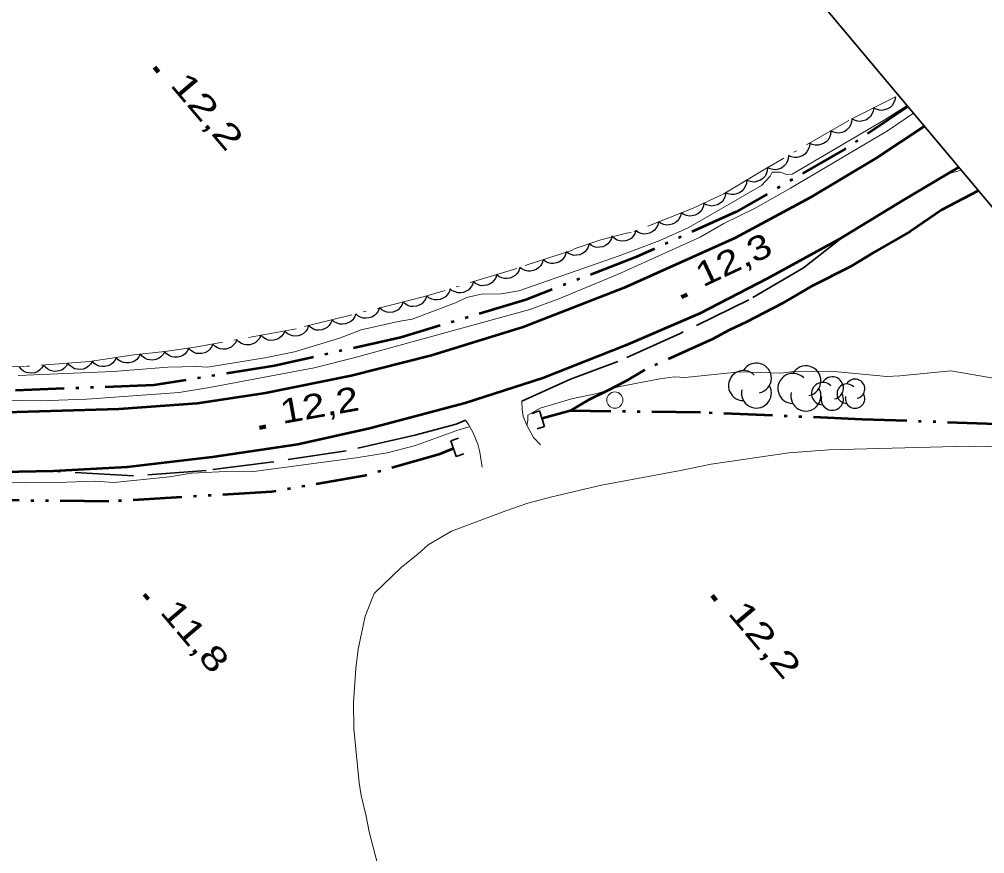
# Model space of a CAD drawing. Extents: x 386081 to 389416, y 5130568 to 5134082.
# Drawn here: x 387446.7 to 387565.5, y 5133752.7 to 5133855.4 of the extents above; entities that cross this region are included whole.
import ezdxf

# ---------------------------------------------------------------- set-up
doc = ezdxf.new("R2010")
doc.units = 0
doc.header["$LTSCALE"] = 1.2
for name, pattern in [('DASH_DOUBLE_DOT', [9.2, 5, -1.2, 0.3, -1.2, 0.3, -1.2]), ('DOT_DASHED', [7.7, 5, -1.2, 0.3, -1.2]), ('LONG_DASHED', [7.5, 6, -1.5]), ('MEDIUM_DASHED', [4.5, 3, -1.5])]:
    doc.linetypes.add(name, pattern=pattern)
for name, color, linetype, lineweight in [('19', 7, 'Continuous', 13), ('2', 7, 'Continuous', 13), ('21', 7, 'LONG_DASHED', 35), ('26', 7, 'Continuous', 35), ('3', 7, 'Continuous', 140), ('36', 7, 'Continuous', 13), ('4', 7, 'DASH_DOUBLE_DOT', 53), ('44', 7, 'Continuous', 25), ('60', 7, 'Continuous', 13)]:
    doc.layers.add(name, color=color, linetype=linetype, lineweight=lineweight)

msp = doc.modelspace()

# ---------------------------------------------------------------- linework, layer by layer
at = {"layer": '19', "linetype": 'MEDIUM_DASHED'}
msp.add_line((387561.06, 5133836.38), (387562.62, 5133836.8), dxfattribs=at)
for points in [[(387510.8, 5133803.01), (387509.96, 5133803.93), (387509.12, 5133805.44), (387508.7, 5133806.51), (387508.56, 5133807.38), (387508.54, 5133808.38)], [(387501.57, 5133806.03), (387501.97, 5133805.51), (387502.53, 5133804.48), (387503.09, 5133803.09), (387503.33, 5133802.13), (387503.64, 5133800.26)]]:
    msp.add_lwpolyline(points, dxfattribs=at)
at = {"layer": '2'}
for points in [[(387376.78, 5133808.38), (387378.43, 5133809.67), (387379.21, 5133809.54), (387382.85, 5133809.3), (387392.02, 5133809.04), (387400.95, 5133809.09), (387413.63, 5133808.84), (387423.8, 5133809), (387431.02, 5133808.74), (387449.22, 5133808.43), (387454.99, 5133808.65), (387466.34, 5133809.44), (387470.07, 5133810.05), (387482.95, 5133812.47), (387488, 5133813.76), (387509.52, 5133819.67), (387513.08, 5133820.99), (387520.28, 5133823.98), (387530.46, 5133828.55), (387533.38, 5133830.25), (387537.24, 5133832.11), (387541.6, 5133834.57), (387553.52, 5133841.65), (387556.73, 5133843.82)], [(387555.94, 5133844.76), (387553.02, 5133842.93), (387541.8, 5133836.3), (387541.11, 5133836.29), (387540.36, 5133836.57), (387539.34, 5133836.55), (387539.08, 5133836.07), (387538.04, 5133834.9), (387528.99, 5133829.72), (387525.51, 5133828.15), (387520.5, 5133826.26), (387508.15, 5133821.94), (387505.99, 5133821.59), (387503.5, 5133821.54), (387501.69, 5133821.12), (387500.36, 5133820.5), (387495.01, 5133818.47), (387493.28, 5133818.2), (387488.76, 5133817.15), (387486.07, 5133816.15), (387480.53, 5133814.47), (387476.9, 5133813.72), (387469.84, 5133812.55), (387468.48, 5133812.65), (387464.93, 5133812.55), (387458.22, 5133812.05), (387446.51, 5133811.54)], [(387586.03, 5133808.94), (387582.8, 5133809.47), (387581.28, 5133809.33), (387577.73, 5133809.37), (387574.43, 5133809.83), (387570.98, 5133810.63), (387567.28, 5133811.09), (387561.34, 5133812.13), (387555.06, 5133811.49), (387553.43, 5133811.43), (387546.52, 5133812.08), (387542, 5133812.02), (387540.38, 5133811.84), (387535.39, 5133812.01), (387528.59, 5133811.28), (387527.35, 5133811.36), (387525.5, 5133811.13), (387520.36, 5133810.16), (387517.78, 5133809.32), (387514.62, 5133808.66), (387510.76, 5133807.53), (387509.25, 5133806.66), (387509.26, 5133806.05), (387509.15, 5133805.39)], [(387502.11, 5133805.25), (387500.39, 5133804.74), (387495.42, 5133802.92), (387491.95, 5133802.05), (387488.11, 5133801.41), (387475.49, 5133799.73), (387472.98, 5133799.76), (387467.84, 5133799.51), (387465.16, 5133799.09), (387458.28, 5133798.4), (387456.01, 5133798.54), (387452.53, 5133798.41), (387442.22, 5133798.34), (387431.56, 5133798.62), (387427.75, 5133799.05), (387423.08, 5133799.21), (387417.35, 5133799.05), (387410.18, 5133799.17), (387392.79, 5133799.76), (387389.24, 5133800.19), (387384.02, 5133801.11)], [(387491.72, 5133747.7), (387489.71, 5133755.39), (387489.34, 5133757.33), (387488.73, 5133759.87), (387488.48, 5133761.45), (387487.85, 5133768.11), (387487.78, 5133771.32), (387488.07, 5133775.5), (387488.36, 5133777.86), (387489.25, 5133781.92), (387490.33, 5133784.71), (387493.69, 5133787.98), (387495.73, 5133789.56), (387496.99, 5133790.71), (387499.88, 5133792.41), (387506.55, 5133794.91), (387509.26, 5133795.82), (387512.21, 5133796.61), (387518.34, 5133798.07), (387528.03, 5133799.84), (387531.82, 5133800.63), (387541.38, 5133802.03), (387546.31, 5133802.4), (387563.45, 5133802.85), (387573.61, 5133802.68)]]:
    msp.add_lwpolyline(points, dxfattribs=at)
at = {"layer": '21', "linetype": 'Continuous', "lineweight": 53}
for points in [[(387558.09, 5133842.2), (387552.15, 5133838.26), (387543.95, 5133833.38), (387534.72, 5133828.44), (387521.1, 5133822.34), (387508.7, 5133817.51), (387497.42, 5133814.01), (387487.53, 5133811.51), (387476.98, 5133809.38), (387468.56, 5133808.09), (387458.9, 5133807.42), (387442.15, 5133806.91), (387426.22, 5133806.99), (387410.3, 5133807.32), (387374.05, 5133808.46), (387357.75, 5133809.07), (387321.99, 5133810.69)], [(387562.3, 5133837.19), (387555.53, 5133833.17), (387547.46, 5133828.24), (387538.77, 5133823.49), (387530.43, 5133819.18), (387521.29, 5133815.22), (387511.11, 5133811.21), (387501.55, 5133808.16), (387489.76, 5133805.03), (387480.96, 5133803.05), (387470.42, 5133801.48), (387459.93, 5133800.26), (387450.86, 5133799.76), (387438.04, 5133799.53), (387401.14, 5133800.34), (387384.02, 5133801.11), (387367.6, 5133801.74), (387347.27, 5133802.68), (387309.9, 5133804.48)]]:
    msp.add_lwpolyline(points, dxfattribs=at)
at = {"layer": '21'}
for points in [[(387548.06, 5133828.59), (387543.18, 5133824.79), (387536.48, 5133820.86), (387528.01, 5133816.72), (387520.34, 5133813.28), (387514.51, 5133811.11), (387508.54, 5133808.38)], [(387501.57, 5133806.03), (387500.45, 5133805.55), (387495.34, 5133804.21), (387486.88, 5133802.29), (387477.63, 5133800.88), (387469.66, 5133799.86), (387460.74, 5133799.2), (387450.86, 5133799.76)]]:
    msp.add_lwpolyline(points, dxfattribs=at)
at = {"layer": '26'}
for p, q in [((387510.68, 5133807.2), (387509.74, 5133806.88)), ((387510.68, 5133807.2), (387511.33, 5133805.29)), ((387511.33, 5133805.29), (387510.39, 5133804.97)), ((387499.79, 5133803.51), (387500.73, 5133803.83)), ((387500.44, 5133801.6), (387499.79, 5133803.51)), ((387500.44, 5133801.6), (387501.38, 5133801.92))]:
    msp.add_line(p, q, dxfattribs=at)
at = {"layer": '3'}
for p, q in [((387463.3, 5133849.48), (387463.81, 5133848.87)), ((387528.17, 5133821.17), (387528.89, 5133821.5)), ((387476.22, 5133805.11), (387477, 5133805.25)), ((387462.05, 5133784.62), (387462.56, 5133784.01)), ((387531.94, 5133784.49), (387532.45, 5133783.88))]:
    msp.add_line(p, q, dxfattribs=at)
at = {"layer": '36'}
msp.add_circle((387519.968, 5133808.52), 1, dxfattribs=at)
at = {"layer": '4'}
for points in [[(387556.06, 5133844.62), (387548.28, 5133839.38), (387534.92, 5133831.66), (387522.56, 5133826.11), (387509.03, 5133820.87), (387493.64, 5133816.22), (387478.07, 5133812.75), (387463.23, 5133810.34), (387444.93, 5133809.67), (387426.44, 5133810.4), (387396.49, 5133810.95)], [(387564.6, 5133834.24), (387560.2, 5133831.92), (387556.31, 5133829.26), (387551.97, 5133826.76), (387548.94, 5133824.91), (387544.15, 5133822.49), (387540.56, 5133820.42), (387536.21, 5133818.13), (387534.05, 5133817.13), (387532, 5133816.01), (387523.64, 5133812.25), (387521.32, 5133810.84), (387519.11, 5133809.68), (387516.67, 5133808.53), (387514.46, 5133807.2)], [(387589.61, 5133804.67), (387577.96, 5133805.17), (387550.42, 5133806.15), (387530.51, 5133806.99), (387514.46, 5133807.2), (387511.01, 5133806.26)], [(387500.12, 5133802.55), (387498.31, 5133801.83), (387489.13, 5133799.22), (387477.7, 5133797.24), (387457.7, 5133796.05), (387437.35, 5133796.25), (387416.33, 5133796.86), (387394.46, 5133797.17), (387374.09, 5133798.57), (387351.45, 5133799.59), (387330.72, 5133800.34), (387317.35, 5133801.17), (387321.75, 5133794.48), (387324, 5133791.94), (387327.9, 5133788.04)]]:
    msp.add_lwpolyline(points, dxfattribs=at)
at = {"layer": '44', "linetype": 'DOT_DASHED', "lineweight": 13}
msp.add_lwpolyline([(387554.5, 5133845.83), (387548.76, 5133842.91), (387538.24, 5133836.82), (387533.37, 5133833.9), (387529.62, 5133832.13), (387521.99, 5133829.13), (387521.42, 5133829.07), (387518.24, 5133828.25), (387515.09, 5133827.16), (387514.64, 5133826.94), (387507.91, 5133824.72), (387496.56, 5133821.25), (387480.76, 5133817.3), (387468.32, 5133815.01), (387464.59, 5133814.49), (387460.75, 5133814.08), (387455.32, 5133813.26), (387447.37, 5133812.66), (387444.73, 5133812.59)], dxfattribs=at)
at = {"layer": '44'}
for points in [[(387554.5, 5133845.83), (387554.45, 5133845.42), (387554.28, 5133845.04), (387554.11, 5133844.76), (387553.85, 5133844.53), (387553.53, 5133844.33), (387553.17, 5133844.22), (387552.85, 5133844.15), (387552.5, 5133844.19), (387552.14, 5133844.3), (387551.83, 5133844.47)], [(387551.83, 5133844.47), (387551.77, 5133844.06), (387551.61, 5133843.68), (387551.44, 5133843.4), (387551.17, 5133843.17), (387550.86, 5133842.97), (387550.49, 5133842.86), (387550.17, 5133842.79), (387549.82, 5133842.83), (387549.47, 5133842.94), (387549.15, 5133843.11)], [(387549.14, 5133843.13), (387549.11, 5133842.71), (387548.97, 5133842.33), (387548.81, 5133842.04), (387548.56, 5133841.8), (387548.26, 5133841.58), (387547.9, 5133841.45), (387547.58, 5133841.37), (387547.23, 5133841.39), (387546.87, 5133841.47), (387546.54, 5133841.63)], [(387546.54, 5133841.63), (387546.52, 5133841.21), (387546.37, 5133840.83), (387546.21, 5133840.54), (387545.96, 5133840.29), (387545.66, 5133840.08), (387545.3, 5133839.95), (387544.99, 5133839.87), (387544.63, 5133839.89), (387544.27, 5133839.97), (387543.95, 5133840.12)], [(387543.95, 5133840.12), (387543.92, 5133839.71), (387543.77, 5133839.33), (387543.62, 5133839.04), (387543.37, 5133838.79), (387543.06, 5133838.58), (387542.71, 5133838.44), (387542.39, 5133838.36), (387542.04, 5133838.38), (387541.68, 5133838.46), (387541.35, 5133838.62)], [(387541.35, 5133838.62), (387541.32, 5133838.2), (387541.18, 5133837.82), (387541.02, 5133837.53), (387540.77, 5133837.29), (387540.47, 5133837.07), (387540.11, 5133836.94), (387539.79, 5133836.86), (387539.44, 5133836.88), (387539.08, 5133836.96), (387538.76, 5133837.12)], [(387538.75, 5133837.13), (387538.73, 5133836.71), (387538.59, 5133836.33), (387538.44, 5133836.03), (387538.19, 5133835.78), (387537.89, 5133835.57), (387537.53, 5133835.43), (387537.22, 5133835.34), (387536.87, 5133835.36), (387536.5, 5133835.43), (387536.18, 5133835.58)], [(387536.18, 5133835.58), (387536.16, 5133835.17), (387536.02, 5133834.78), (387535.86, 5133834.49), (387535.62, 5133834.24), (387535.32, 5133834.02), (387534.96, 5133833.88), (387534.65, 5133833.8), (387534.29, 5133833.81), (387533.93, 5133833.89), (387533.6, 5133834.04)], [(387533.62, 5133834.02), (387533.55, 5133833.6), (387533.38, 5133833.24), (387533.2, 5133832.96), (387532.93, 5133832.74), (387532.61, 5133832.55), (387532.24, 5133832.45), (387531.92, 5133832.39), (387531.57, 5133832.44), (387531.21, 5133832.55), (387530.9, 5133832.74)], [(387530.94, 5133832.65), (387530.85, 5133832.24), (387530.65, 5133831.89), (387530.45, 5133831.63), (387530.17, 5133831.42), (387529.84, 5133831.25), (387529.46, 5133831.17), (387529.14, 5133831.14), (387528.79, 5133831.21), (387528.45, 5133831.35), (387528.15, 5133831.55)], [(387528.15, 5133831.55), (387528.06, 5133831.14), (387527.86, 5133830.79), (387527.66, 5133830.53), (387527.38, 5133830.32), (387527.04, 5133830.15), (387526.67, 5133830.08), (387526.35, 5133830.04), (387526, 5133830.12), (387525.66, 5133830.25), (387525.36, 5133830.45)], [(387522.57, 5133829.37), (387522.43, 5133828.97), (387522.19, 5133828.65), (387521.96, 5133828.41), (387521.66, 5133828.24), (387521.31, 5133828.12), (387520.93, 5133828.08), (387520.6, 5133828.09), (387520.27, 5133828.2), (387519.94, 5133828.38), (387519.67, 5133828.62)], [(387525.36, 5133830.45), (387525.27, 5133830.05), (387525.07, 5133829.69), (387524.87, 5133829.43), (387524.58, 5133829.22), (387524.25, 5133829.06), (387523.88, 5133828.98), (387523.55, 5133828.95), (387523.21, 5133829.02), (387522.86, 5133829.15), (387522.57, 5133829.36)], [(387519.64, 5133828.73), (387519.53, 5133828.33), (387519.31, 5133827.98), (387519.1, 5133827.73), (387518.81, 5133827.53), (387518.47, 5133827.38), (387518.09, 5133827.32), (387517.77, 5133827.3), (387517.43, 5133827.39), (387517.09, 5133827.54), (387516.8, 5133827.75)], [(387516.8, 5133827.75), (387516.69, 5133827.35), (387516.48, 5133827), (387516.27, 5133826.75), (387515.98, 5133826.55), (387515.64, 5133826.4), (387515.26, 5133826.34), (387514.93, 5133826.32), (387514.59, 5133826.41), (387514.25, 5133826.56), (387513.97, 5133826.77)], [(387513.99, 5133826.72), (387513.87, 5133826.32), (387513.65, 5133825.98), (387513.44, 5133825.73), (387513.14, 5133825.54), (387512.8, 5133825.39), (387512.42, 5133825.33), (387512.1, 5133825.32), (387511.76, 5133825.41), (387511.42, 5133825.56), (387511.14, 5133825.78)], [(387508.29, 5133824.84), (387508.17, 5133824.44), (387507.94, 5133824.1), (387507.72, 5133823.85), (387507.42, 5133823.67), (387507.08, 5133823.53), (387506.7, 5133823.48), (387506.37, 5133823.47), (387506.04, 5133823.57), (387505.7, 5133823.73), (387505.42, 5133823.96)], [(387511.14, 5133825.78), (387511.02, 5133825.38), (387510.8, 5133825.04), (387510.59, 5133824.79), (387510.29, 5133824.6), (387509.95, 5133824.45), (387509.58, 5133824.39), (387509.25, 5133824.38), (387508.91, 5133824.47), (387508.57, 5133824.62), (387508.29, 5133824.84)], [(387505.42, 5133823.96), (387505.3, 5133823.56), (387505.07, 5133823.22), (387504.85, 5133822.98), (387504.55, 5133822.79), (387504.21, 5133822.65), (387503.83, 5133822.6), (387503.5, 5133822.59), (387503.17, 5133822.69), (387502.83, 5133822.86), (387502.55, 5133823.08)], [(387502.55, 5133823.08), (387502.43, 5133822.68), (387502.2, 5133822.35), (387501.98, 5133822.1), (387501.68, 5133821.91), (387501.34, 5133821.77), (387500.96, 5133821.73), (387500.64, 5133821.72), (387500.3, 5133821.82), (387499.96, 5133821.98), (387499.68, 5133822.2)], [(387496.82, 5133821.31), (387496.67, 5133820.92), (387496.43, 5133820.6), (387496.2, 5133820.36), (387495.89, 5133820.19), (387495.54, 5133820.07), (387495.16, 5133820.04), (387494.83, 5133820.05), (387494.5, 5133820.17), (387494.18, 5133820.35), (387493.91, 5133820.59)], [(387499.68, 5133822.2), (387499.56, 5133821.81), (387499.33, 5133821.47), (387499.11, 5133821.22), (387498.82, 5133821.04), (387498.47, 5133820.9), (387498.09, 5133820.85), (387497.77, 5133820.84), (387497.43, 5133820.94), (387497.09, 5133821.1), (387496.81, 5133821.33)], [(387491, 5133819.86), (387490.85, 5133819.47), (387490.61, 5133819.14), (387490.38, 5133818.91), (387490.07, 5133818.74), (387489.72, 5133818.62), (387489.34, 5133818.59), (387489.01, 5133818.6), (387488.68, 5133818.71), (387488.35, 5133818.89), (387488.09, 5133819.13)], [(387493.91, 5133820.59), (387493.76, 5133820.19), (387493.52, 5133819.87), (387493.29, 5133819.63), (387492.98, 5133819.46), (387492.63, 5133819.34), (387492.25, 5133819.31), (387491.92, 5133819.32), (387491.59, 5133819.44), (387491.27, 5133819.62), (387491, 5133819.86)], [(387488.09, 5133819.13), (387487.94, 5133818.74), (387487.7, 5133818.41), (387487.47, 5133818.18), (387487.16, 5133818.01), (387486.81, 5133817.89), (387486.43, 5133817.86), (387486.1, 5133817.87), (387485.77, 5133817.99), (387485.44, 5133818.16), (387485.18, 5133818.4)], [(387482.27, 5133817.68), (387482.12, 5133817.28), (387481.88, 5133816.96), (387481.65, 5133816.72), (387481.34, 5133816.55), (387480.99, 5133816.43), (387480.61, 5133816.4), (387480.28, 5133816.41), (387479.95, 5133816.53), (387479.62, 5133816.71), (387479.36, 5133816.95)], [(387485.18, 5133818.4), (387485.03, 5133818.01), (387484.79, 5133817.69), (387484.56, 5133817.45), (387484.25, 5133817.28), (387483.9, 5133817.16), (387483.52, 5133817.13), (387483.19, 5133817.14), (387482.86, 5133817.26), (387482.53, 5133817.44), (387482.27, 5133817.68)], [(387476.39, 5133816.49), (387476.22, 5133816.11), (387475.95, 5133815.8), (387475.71, 5133815.58), (387475.39, 5133815.43), (387475.03, 5133815.33), (387474.65, 5133815.33), (387474.33, 5133815.36), (387474, 5133815.5), (387473.69, 5133815.7), (387473.44, 5133815.95)], [(387479.34, 5133817.04), (387479.17, 5133816.66), (387478.9, 5133816.35), (387478.66, 5133816.13), (387478.34, 5133815.98), (387477.98, 5133815.88), (387477.6, 5133815.87), (387477.28, 5133815.9), (387476.95, 5133816.04), (387476.64, 5133816.24), (387476.39, 5133816.49)], [(387470.48, 5133815.41), (387470.32, 5133815.03), (387470.05, 5133814.72), (387469.81, 5133814.5), (387469.49, 5133814.35), (387469.13, 5133814.25), (387468.75, 5133814.24), (387468.42, 5133814.27), (387468.1, 5133814.41), (387467.79, 5133814.61), (387467.53, 5133814.87)], [(387473.44, 5133815.95), (387473.27, 5133815.57), (387473, 5133815.26), (387472.76, 5133815.04), (387472.44, 5133814.89), (387472.08, 5133814.79), (387471.7, 5133814.79), (387471.37, 5133814.82), (387471.05, 5133814.95), (387470.74, 5133815.15), (387470.48, 5133815.41)], [(387461.57, 5133814.2), (387461.39, 5133813.83), (387461.12, 5133813.53), (387460.86, 5133813.31), (387460.54, 5133813.17), (387460.18, 5133813.09), (387459.8, 5133813.09), (387459.47, 5133813.13), (387459.15, 5133813.28), (387458.85, 5133813.49), (387458.6, 5133813.76)], [(387464.56, 5133814.49), (387464.36, 5133814.12), (387464.07, 5133813.83), (387463.81, 5133813.63), (387463.48, 5133813.5), (387463.12, 5133813.43), (387462.74, 5133813.46), (387462.42, 5133813.51), (387462.1, 5133813.67), (387461.81, 5133813.89), (387461.57, 5133814.17)], [(387467.53, 5133814.9), (387467.34, 5133814.52), (387467.07, 5133814.23), (387466.81, 5133814.02), (387466.49, 5133813.88), (387466.13, 5133813.8), (387465.74, 5133813.81), (387465.42, 5133813.85), (387465.1, 5133814.01), (387464.8, 5133814.22), (387464.56, 5133814.49)], [(387449.66, 5133812.83), (387449.45, 5133812.47), (387449.15, 5133812.19), (387448.89, 5133812), (387448.55, 5133811.88), (387448.19, 5133811.82), (387447.81, 5133811.86), (387447.49, 5133811.92), (387447.18, 5133812.09), (387446.89, 5133812.32), (387446.67, 5133812.61)], [(387452.65, 5133813.06), (387452.44, 5133812.7), (387452.15, 5133812.42), (387451.88, 5133812.22), (387451.54, 5133812.11), (387451.18, 5133812.05), (387450.8, 5133812.08), (387450.48, 5133812.15), (387450.17, 5133812.32), (387449.88, 5133812.55), (387449.66, 5133812.83)], [(387455.64, 5133813.28), (387455.43, 5133812.92), (387455.14, 5133812.64), (387454.87, 5133812.45), (387454.54, 5133812.33), (387454.17, 5133812.27), (387453.79, 5133812.31), (387453.47, 5133812.37), (387453.16, 5133812.55), (387452.87, 5133812.78), (387452.65, 5133813.06)], [(387458.6, 5133813.76), (387458.42, 5133813.38), (387458.15, 5133813.08), (387457.9, 5133812.87), (387457.57, 5133812.73), (387457.21, 5133812.64), (387456.83, 5133812.65), (387456.51, 5133812.69), (387456.19, 5133812.83), (387455.88, 5133813.04), (387455.64, 5133813.31)]]:
    msp.add_lwpolyline(points, dxfattribs=at)
for centre, radius, start, end in [((387537.391, 5133811.225), 1.845, 282.26917, 149.72626), ((387543.484, 5133810.879), 1.853, 282.26917, 149.72626), ((387535.804, 5133810.302), 1.845, 44.11537, 269.80396), ((387541.89, 5133809.952), 1.853, 44.11537, 269.80396), ((387545.553, 5133809.321), 1.373, 44.11537, 269.80396), ((387546.733, 5133810.007), 1.373, 282.26917, 149.72626), ((387548.511, 5133809.307), 1.196, 44.11537, 269.80396), ((387549.539, 5133809.905), 1.196, 282.26917, 149.72626), ((387537.391, 5133809.379), 1.845, 166.93686, 29.62122), ((387543.484, 5133809.026), 1.853, 166.93686, 29.62122), ((387546.733, 5133808.635), 1.373, 166.93686, 29.62122), ((387549.539, 5133808.709), 1.196, 166.93686, 29.62122)]:
    msp.add_arc(centre, radius, start, end, dxfattribs=at)
at = {"layer": '60', "lineweight": 35}
msp.add_lwpolyline([(386109.63, 5132985.69), (387380.72, 5134053.36), (389052.99, 5132062.51), (387781.9, 5130994.83)], close=True, dxfattribs=at)

# ---------------------------------------------------------------- texts
at = {"layer": '3'}
for s, rotation, width, p in [('12,2   ', 310.294, 1.4, (387465.13, 5133847.26)), ('12,3   ', 25.089, 1.25, (387530.79, 5133822.36)), ('12,2   ', 10.116, 1.25, (387479.06, 5133805.58)), ('11,8   ', 310.294, 1.3, (387463.88, 5133782.4)), ('12,2   ', 310.294, 1.4, (387533.77, 5133782.27))]:
    msp.add_text(s, height=3, rotation=rotation, dxfattribs=dict(at, width=width)).set_placement(p)

doc.saveas('drawing.dxf')
